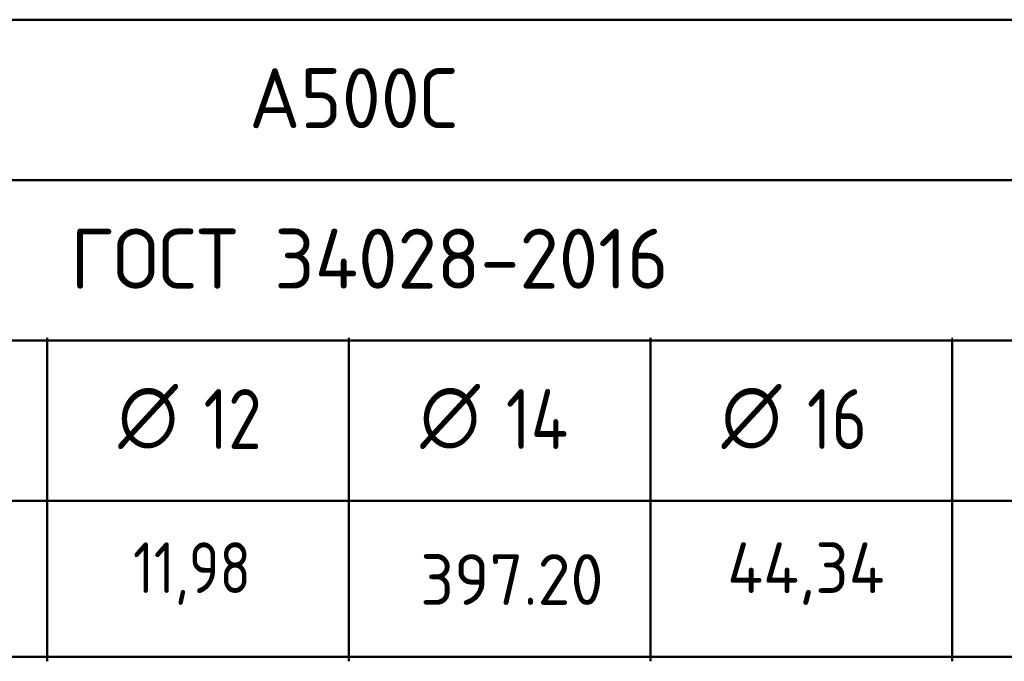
# Model space of a CAD drawing. Header units: millimetres. Extents: x -49773 to 2322955, y -3321 to 58485.
# Tile 324 of 580: x 1250647 to 1255559, y 5702 to 8902. Entities that reach past the tile are written whole.
import ezdxf

# ---------------------------------------------------------------- set-up
doc = ezdxf.new("R2010")
doc.units = ezdxf.units.MM
doc.layers.add('Экспликация_ описание', color=7, linetype='Continuous', lineweight=13)
doc.styles.add('ISOCPEUR', font='txt')

msp = doc.modelspace()

# ---------------------------------------------------------------- linework, layer by layer
at = {"layer": 'Экспликация_ описание', "color": 7, "linetype": 'Continuous', "lineweight": 50, "transparency": 33554687}
for p, q in [((1247759.8, 8902.3), (1256803.9, 8902.3)), ((1249265.1, 7302.3), (1250788, 7302.3)), ((1250770.4, 7302.3), (1252293.3, 7302.3)), ((1250783.6, 7315.6), (1250783.6, 6489.1)), ((1252275.7, 7302.3), (1253798.6, 7302.3)), ((1252288.9, 7315.6), (1252288.9, 6489.1)), ((1253781, 7302.3), (1255303.9, 7302.3)), ((1253794.2, 7315.6), (1253794.2, 6489.1)), ((1249265.1, 6502.4), (1250783.6, 6502.4)), ((1249265.1, 6502.4), (1250788, 6502.4)), ((1250770.4, 6502.4), (1252288.9, 6502.4)), ((1250770.4, 6502.4), (1252293.3, 6502.4)), ((1250783.6, 6515.6), (1250783.6, 5702.4)), ((1252275.7, 6502.4), (1253794.2, 6502.4)), ((1252275.7, 6502.4), (1253798.6, 6502.4)), ((1252288.9, 6515.6), (1252288.9, 5702.4)), ((1253781, 6502.4), (1255299.5, 6502.4)), ((1253781, 6502.4), (1255303.9, 6502.4)), ((1253794.2, 6515.6), (1253794.2, 5702.4)), ((1255286.3, 6502.4), (1256799.5, 6502.4)), ((1255299.5, 6515.6), (1255299.5, 5702.4)), ((1243786.3, 5724.4), (1258312.8, 5724.4))]:
    msp.add_line(p, q, dxfattribs=at)
at = {"layer": 'Экспликация_ описание', "color": 7, "linetype": 'Continuous', "lineweight": 35, "transparency": 33554687}
for p, q in [((1250783.6, 7315.6), (1250783.6, 6489.1)), ((1252288.9, 7315.6), (1252288.9, 6489.1)), ((1253794.2, 7315.6), (1253794.2, 6489.1)), ((1255299.5, 7315.6), (1255299.5, 6489.1))]:
    msp.add_line(p, q, dxfattribs=at)
at = {"layer": 'Экспликация_ описание', "color": 7, "linetype": 'Continuous', "lineweight": 50, "transparency": 33554687}
for points in [[(1247773, 8902.3), (1247773, 8102.3), (1256799.5, 8102.3), (1256799.5, 8902.3), (1247773, 8902.3)], [(1247773, 8102.3), (1247773, 7302.3), (1256799.5, 7302.3), (1256799.5, 8102.3), (1247773, 8102.3)], [(1255299.5, 7302.3), (1255299.5, 6502.4), (1256799.5, 6502.4), (1256799.5, 7302.3), (1255299.5, 7302.3)]]:
    msp.add_lwpolyline(points, dxfattribs=at)

# ---------------------------------------------------------------- texts
at = {"layer": 'Экспликация_ описание', "color": 7, "linetype": 'Continuous', "lineweight": 25, "transparency": 33554687, "attachment_point": 7, "style": 'ISOCPEUR'}
for s, insert, char_height, width in [('\\W0.95;А500С', (1251791.8, 8361.1), 298.977, 1247.223), ('\\W0.96;ГОСТ 34028-2016', (1250900.3, 7561), 298.977, 3281.224), ('\\W0.82;∅', (1251139, 6760.9), 298.98, 391.3), ('\\W0.82; 12', (1251408.3, 6760.9), 298.98, 660.333), ('\\W0.82;∅', (1252645.3, 6760.9), 298.98, 391.3), ('\\W0.83; 14', (1252914.5, 6760.9), 298.98, 691.492), ('\\W0.82;∅', (1254148.9, 6760.9), 298.98, 391.309), ('\\W0.82; 16', (1254418.2, 6760.9), 298.98, 660.333), ('\\W0.82;11,98', (1251212.7, 5983.7), 252.977, 799.119), ('\\W0.95;397.20', (1252645.3, 5983.7), 252.977, 1080.574), ('\\W0.94;44,34', (1254176.9, 5983.7), 252.977, 991.768)]:
    msp.add_mtext(s, dxfattribs=dict(at, insert=insert, char_height=char_height, width=width))

doc.saveas('drawing.dxf')
